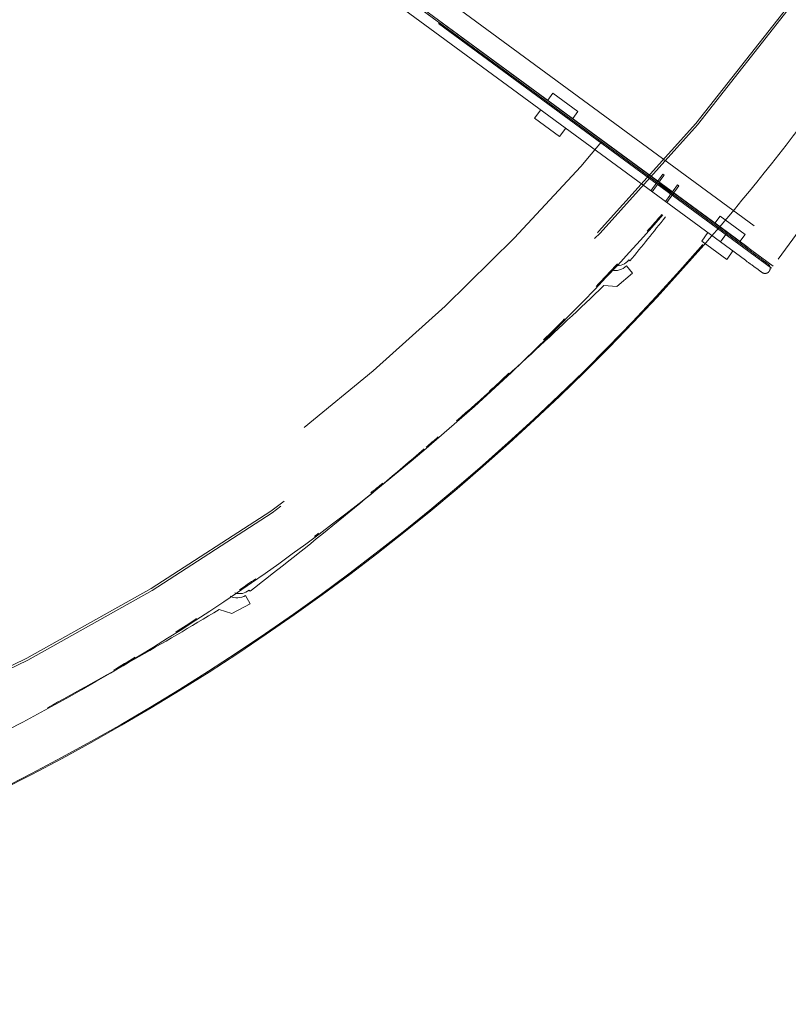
# Model space of a CAD drawing. Header units: metres. Extents: x 135583 to 135939, y 457896 to 458258.
# Tile 455 of 599: x 135739.25 to 135742.97, y 458042.49 to 458047.26. Entities that reach past the tile are written whole.
import ezdxf

# ---------------------------------------------------------------- set-up
doc = ezdxf.new("R2010")
doc.units = ezdxf.units.M
doc.linetypes.add('Hidden', pattern=[4, 2, -2])
doc.layers.add('NIEUWE INSTALLATIE', color=250, linetype='Continuous', lineweight=0)

msp = doc.modelspace()

# ---------------------------------------------------------------- linework, layer by layer
at = {"layer": 'NIEUWE INSTALLATIE', "linetype": 'Hidden'}
for p, q in [((135725.0785, 458059.2851), (135742.9605, 458046.1475)), ((135725.0785, 458059.2851), (135742.9605, 458046.1475)), ((135742.899, 458046.0636), (135725.0169, 458059.2013)), ((135742.899, 458046.0636), (135725.0169, 458059.2013)), ((135742.8919, 458046.054), (135725.0098, 458059.1916)), ((135742.8919, 458046.054), (135725.0098, 458059.1916)), ((135742.9233, 458046.0983), (135743.8114, 458047.3072)), ((135742.3663, 458046.5096), (135742.3071, 458046.429)), ((135742.3663, 458046.5096), (135742.3071, 458046.429)), ((135742.3517, 458046.4762), (135742.3727, 458046.5049)), ((135742.3517, 458046.4762), (135742.3727, 458046.5049)), ((135742.3727, 458046.5049), (135742.3663, 458046.5096)), ((135742.3727, 458046.5049), (135742.3663, 458046.5096)), ((135742.3135, 458046.4243), (135742.3345, 458046.4529)), ((135742.3135, 458046.4243), (135742.3345, 458046.4529)), ((135742.3513, 458046.4554), (135742.3965, 458046.4223)), ((135742.3513, 458046.4554), (135742.3965, 458046.4223)), ((135742.3994, 458046.4263), (135742.3543, 458046.4595)), ((135742.3994, 458046.4263), (135742.3543, 458046.4595)), ((135742.3844, 458046.3722), (135742.4437, 458046.4528)), ((135742.3844, 458046.3722), (135742.4437, 458046.4528)), ((135742.4372, 458046.4575), (135742.4162, 458046.4289)), ((135742.4372, 458046.4575), (135742.4162, 458046.4289)), ((135742.4437, 458046.4528), (135742.4372, 458046.4575)), ((135742.4437, 458046.4528), (135742.4372, 458046.4575)), ((135742.399, 458046.4055), (135742.378, 458046.3769)), ((135742.399, 458046.4055), (135742.378, 458046.3769)), ((135744.8317, 458044.6963), (135742.9233, 458046.0983))]:
    msp.add_line(p, q, dxfattribs=at)
at = {"layer": 'NIEUWE INSTALLATIE'}
for p, q in [((135734.9916, 458051.8755), (135742.6785, 458046.2281)), ((135742.6738, 458046.2216), (135734.9933, 458051.8644)), ((135735.004, 458051.7945), (135742.6442, 458046.1813)), ((135741.8338, 458046.9008), (135741.809, 458046.8669)), ((135741.9547, 458046.812), (135741.8338, 458046.9008)), ((135741.7751, 458046.8209), (135741.745, 458046.7799)), ((135741.9299, 458046.7781), (135741.9547, 458046.812)), ((135741.745, 458046.7799), (135741.8659, 458046.6911)), ((135741.8659, 458046.6911), (135741.896, 458046.7321)), ((135742.643, 458046.3063), (135742.6181, 458046.2725)), ((135742.7638, 458046.2175), (135742.643, 458046.3063)), ((135742.5843, 458046.2264), (135742.5541, 458046.1854)), ((135742.6785, 458046.2281), (135742.6738, 458046.2216)), ((135742.6738, 458046.2216), (135742.6785, 458046.2281)), ((135742.7793, 458046.1541), (135742.6785, 458046.2281)), ((135742.5541, 458046.1854), (135742.675, 458046.0966)), ((135742.6738, 458046.2216), (135742.6442, 458046.1813)), ((135742.6442, 458046.1813), (135742.659, 458046.2015)), ((135742.6442, 458046.1813), (135742.7651, 458046.0925)), ((135742.659, 458046.2015), (135742.6738, 458046.2216)), ((135742.7947, 458046.1328), (135742.6738, 458046.2216)), ((135742.739, 458046.1837), (135742.7638, 458046.2175)), ((135742.675, 458046.0966), (135742.7066, 458046.1396)), ((135742.7793, 458046.1541), (135742.7745, 458046.1476)), ((135742.7947, 458046.1328), (135742.7955, 458046.1322)), ((135742.2006, 458046.094), (135742.2066, 458046.0896)), ((135742.2195, 458046.0306), (135742.1901, 458046.0647)), ((135742.1438, 458045.9652), (135742.2195, 458046.0306)), ((135742.0804, 458045.9698), (135742.1438, 458045.9652)), ((135740.3673, 458044.4293), (135740.3462, 458044.469)), ((135740.363, 458044.4953), (135740.3679, 458044.4897)), ((135740.279, 458044.3824), (135740.3673, 458044.4293)), ((135740.2182, 458044.401), (135740.279, 458044.3824))]:
    msp.add_line(p, q, dxfattribs=at)
at = {"layer": 'NIEUWE INSTALLATIE', "flags": 128}
for points in [[(135742.8753, 458046.0736), (135742.8752, 458046.0737), (135742.875, 458046.0738), (135742.8747, 458046.074), (135742.8742, 458046.0744), (135742.8737, 458046.0748), (135742.873, 458046.0753), (135742.8721, 458046.0759), (135742.8712, 458046.0766), (135742.8701, 458046.0774), (135742.8689, 458046.0783), (135742.8676, 458046.0793), (135742.8662, 458046.0803), (135742.8646, 458046.0814), (135742.863, 458046.0827), (135742.8612, 458046.084), (135742.8593, 458046.0853), (135742.8573, 458046.0868), (135742.8553, 458046.0883), (135742.8531, 458046.0899), (135742.8508, 458046.0916), (135742.8485, 458046.0933), (135742.846, 458046.0951), (135742.8435, 458046.097), (135742.8409, 458046.0989), (135742.8382, 458046.1008), (135742.8355, 458046.1028), (135742.8327, 458046.1049), (135742.8298, 458046.107), (135742.8269, 458046.1092), (135742.8239, 458046.1114), (135742.8209, 458046.1136), (135742.8178, 458046.1158), (135742.8147, 458046.1181), (135742.8115, 458046.1204), (135742.8084, 458046.1228), (135742.8052, 458046.1251), (135742.802, 458046.1275), (135742.7988, 458046.1298), (135742.7955, 458046.1322), (135742.7947, 458046.1328)], [(135742.7651, 458046.0925), (135742.7683, 458046.0902), (135742.7715, 458046.0878), (135742.7747, 458046.0854), (135742.7779, 458046.0831), (135742.7811, 458046.0808), (135742.7842, 458046.0785), (135742.7873, 458046.0762), (135742.7904, 458046.0739), (135742.7935, 458046.0717), (135742.7965, 458046.0695), (135742.7994, 458046.0673), (135742.8023, 458046.0652), (135742.8051, 458046.0631), (135742.8079, 458046.0611), (135742.8106, 458046.0591), (135742.8132, 458046.0572), (135742.8157, 458046.0553), (135742.8182, 458046.0535), (135742.8206, 458046.0517), (135742.8229, 458046.0501), (135742.8251, 458046.0484), (135742.8272, 458046.0469), (135742.8292, 458046.0454), (135742.8311, 458046.044), (135742.8329, 458046.0427), (135742.8346, 458046.0415), (135742.8362, 458046.0403), (135742.8376, 458046.0392), (135742.839, 458046.0382), (135742.8402, 458046.0373), (135742.8413, 458046.0365), (135742.8423, 458046.0358), (135742.8431, 458046.0352), (135742.8439, 458046.0346), (135742.8445, 458046.0342), (135742.845, 458046.0338), (135742.8453, 458046.0336), (135742.8456, 458046.0334), (135742.8457, 458046.0333)], [(135742.8457, 458046.0333), (135742.8456, 458046.0334), (135742.8454, 458046.0335), (135742.8451, 458046.0337), (135742.8446, 458046.0341), (135742.8441, 458046.0345), (135742.8434, 458046.035), (135742.8425, 458046.0356), (135742.8416, 458046.0363), (135742.8405, 458046.0371), (135742.8402, 458046.0373)], [(135742.8806, 458046.0387), (135742.88, 458046.0379), (135742.8794, 458046.0371), (135742.8787, 458046.0364), (135742.878, 458046.0356), (135742.8773, 458046.035), (135742.8765, 458046.0343), (135742.8757, 458046.0337), (135742.8749, 458046.0331), (135742.8741, 458046.0325), (135742.8733, 458046.032), (135742.8724, 458046.0315), (135742.8715, 458046.031), (135742.8706, 458046.0306), (135742.8697, 458046.0302), (135742.8687, 458046.0299), (135742.8678, 458046.0296), (135742.8668, 458046.0293), (135742.8659, 458046.0291), (135742.8649, 458046.0289), (135742.8639, 458046.0287), (135742.8629, 458046.0286), (135742.8619, 458046.0285), (135742.8609, 458046.0285), (135742.8599, 458046.0285), (135742.8589, 458046.0285), (135742.8579, 458046.0286), (135742.8569, 458046.0287), (135742.8559, 458046.0289), (135742.8549, 458046.0291), (135742.854, 458046.0293), (135742.853, 458046.0296), (135742.8521, 458046.0299), (135742.8511, 458046.0303), (135742.8502, 458046.0307), (135742.8493, 458046.0311), (135742.8484, 458046.0316), (135742.8476, 458046.0321), (135742.8467, 458046.0326), (135742.8459, 458046.0332), (135742.8457, 458046.0333)], [(135742.8701, 458046.0774), (135742.8709, 458046.0768), (135742.8719, 458046.0761), (135742.8727, 458046.0755), (135742.8735, 458046.0749), (135742.8741, 458046.0745), (135742.8746, 458046.0741), (135742.8749, 458046.0739), (135742.8752, 458046.0737), (135742.8753, 458046.0736)], [(135742.8753, 458046.0736), (135742.8761, 458046.073), (135742.8768, 458046.0724), (135742.8776, 458046.0717), (135742.8783, 458046.071), (135742.879, 458046.0703), (135742.8796, 458046.0695), (135742.8803, 458046.0687), (135742.8809, 458046.0679), (135742.8814, 458046.0671), (135742.8819, 458046.0663), (135742.8824, 458046.0654), (135742.8829, 458046.0645), (135742.8833, 458046.0636), (135742.8837, 458046.0627), (135742.8841, 458046.0617), (135742.8844, 458046.0608), (135742.8846, 458046.0598), (135742.8849, 458046.0589), (135742.8851, 458046.0579), (135742.8852, 458046.0569), (135742.8853, 458046.0559), (135742.8854, 458046.0549), (135742.8855, 458046.0539), (135742.8855, 458046.0529), (135742.8854, 458046.0519), (135742.8853, 458046.0509), (135742.8852, 458046.0499), (135742.885, 458046.0489), (135742.8848, 458046.0479), (135742.8846, 458046.047), (135742.8843, 458046.046), (135742.884, 458046.0451), (135742.8837, 458046.0441), (135742.8833, 458046.0432), (135742.8828, 458046.0423), (135742.8824, 458046.0414), (135742.8819, 458046.0406), (135742.8813, 458046.0397), (135742.8808, 458046.0389), (135742.8806, 458046.0387)]]:
    msp.add_lwpolyline(points, dxfattribs=at)
at = {"layer": 'NIEUWE INSTALLATIE'}
for centre, radius, start, end in [((135734.1873, 458053.4492), 11.1, 53.74843, 260.84537), ((135734.1873, 458053.4492), 11.095, 53.74843, 260.85002), ((135734.1873, 458053.4492), 10.855, 291.46162, 318.88672), ((135725.7203, 458059.6061), 21.3189, 320.65293, 321.38743), ((135734.1873, 458053.4492), 10.85, 318.30772, 318.8845), ((135734.1873, 458053.4492), 11.1, 264.0927, 318.99293), ((135734.1873, 458053.4492), 11.095, 264.09292, 318.99081), ((135734.1873, 458053.4492), 10.85, 316.38901, 317.18893), ((135727.3026, 458061.3359), 21.3189, 311.2796, 313.88193), ((135734.1873, 458053.4492), 10.85, 314.47054, 315.23151), ((135734.1873, 458053.4492), 10.85, 312.55228, 313.2414), ((135734.1873, 458053.4492), 10.85, 310.40876, 310.81398), ((135727.3026, 458061.3359), 21.3189, 307.79579, 310.72303), ((135734.1873, 458053.4492), 10.85, 308.57067, 308.96907), ((135734.1873, 458053.4492), 10.85, 306.74743, 306.88229), ((135734.1873, 458053.4492), 10.85, 304.39714, 304.89797), ((135729.2302, 458062.6701), 21.3189, 298.45129, 301.02479), ((135734.1873, 458053.4492), 10.85, 302.44065, 303.07209), ((135734.1873, 458053.4492), 10.85, 300.58045, 301.2236), ((135734.1873, 458053.4492), 10.85, 298.81086, 298.93686)]:
    msp.add_arc(centre, radius, start, end, dxfattribs=at)
at = {"layer": 'NIEUWE INSTALLATIE', "linetype": 'Hidden'}
for centre, radius, start, end in [((135734.3898, 458053.6112), 10.65, 143.696, 323.696), ((135734.3898, 458053.6112), 10.65, 143.696, 323.696), ((135734.3898, 458053.6112), 10.64, 143.696, 323.696), ((135734.3898, 458053.6112), 10.64, 143.696, 323.696), ((135734.1873, 458053.4492), 10.4012, 242.16039, 323.696), ((135734.1873, 458053.4492), 10.4012, 242.16039, 323.696), ((135734.1873, 458053.4492), 11.1012, 318.99358, 323.696), ((135734.1873, 458053.4492), 11.1012, 318.99358, 323.696), ((135742.3614, 458046.4691), 0.012, 143.696, 233.696), ((135742.3614, 458046.4691), 0.012, 143.696, 233.696)]:
    msp.add_arc(centre, radius, start, end, dxfattribs=at)
for centre, major_axis, start_param, end_param in [((135742.3442, 458046.4458), (-0.0111, -0.0045), 3.695167, 5.265963), ((135742.3442, 458046.4458), (-0.0111, -0.0045), 3.695167, 5.265963), ((135742.3893, 458046.4126), (-0.0018, 0.0119), 3.926991, 5.497787), ((135742.3893, 458046.4126), (-0.0018, 0.0119), 3.926991, 5.497787), ((135742.4065, 458046.436), (-0.0018, 0.0119), 2.356195, 3.926991), ((135742.4065, 458046.436), (-0.0018, 0.0119), 2.356195, 3.926991)]:
    msp.add_ellipse(centre, major_axis=major_axis, ratio=1, start_param=start_param, end_param=end_param, dxfattribs=at)
at = {"layer": 'NIEUWE INSTALLATIE'}
for centre, major_axis, start_param, end_param in [((135742.1442, 458046.1355), (-0.0641, -0.0281), 1.047198, 2.094396), ((135742.1348, 458046.1225), (-0.0792, -0.0113), 1.213125, 2.190619), ((135740.3052, 458044.5377), (-0.0797, 0.0066), 1.213125, 2.190619), ((135740.3172, 458044.5483), (-0.0688, -0.0132), 1.047198, 2.094396)]:
    msp.add_ellipse(centre, major_axis=major_axis, ratio=1, start_param=start_param, end_param=end_param, dxfattribs=at)

doc.saveas('drawing.dxf')
